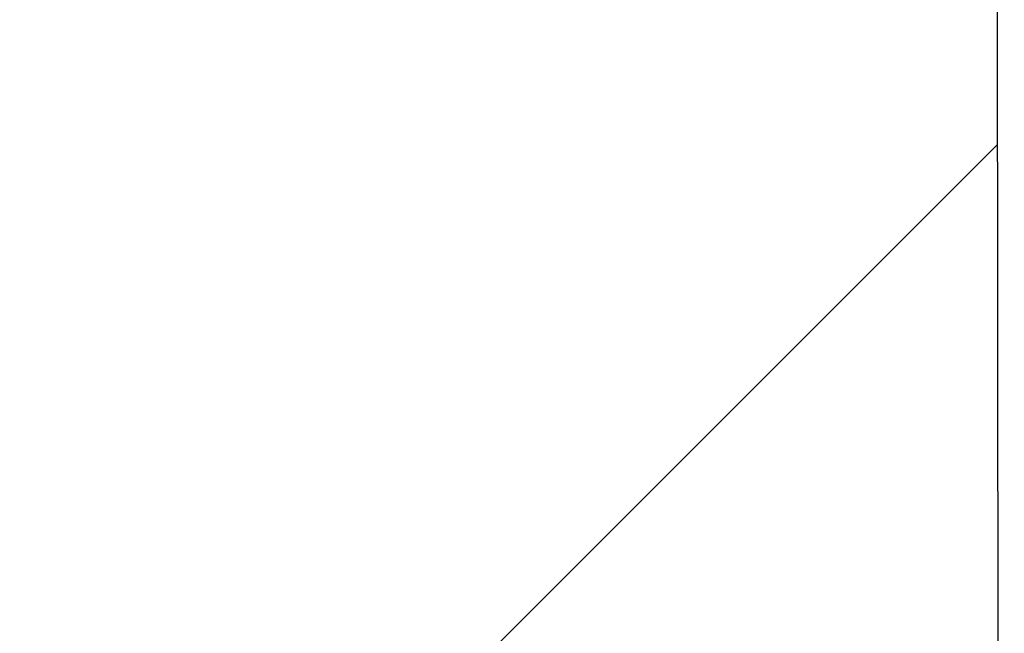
# Model space of a CAD drawing. Header units: millimetres. Extents: x -14064 to 10606674, y -83552 to 74051.
# Tile 390 of 656: x 25438 to 25496, y -26028 to -25992. Entities that reach past the tile are written whole.
import ezdxf

# ---------------------------------------------------------------- set-up
doc = ezdxf.new("R2010")
doc.units = ezdxf.units.MM

msp = doc.modelspace()

# ---------------------------------------------------------------- hatches: boundary and pattern name
at = {"lineweight": 9}
h = msp.add_hatch(dxfattribs=at)
h.set_pattern_fill('ANSI33', color=256, scale=50)
h.set_pattern_definition([(45, (-84081.94, 20679.62), (-224.5064, 224.5064), []), (45, (-83857.43, 20679.62), (-224.5064, 224.5064), [158.75, -79.375])])
h.paths.add_polyline_path([(25495.04788, -25693.42121), (25061.04788, -25687.62166), (25061.04788, -25617.3544), (24926.40041, -25617.3544, -1), (24905.69535, -25617.3544), (24771.04788, -25617.3544), (24771.04788, -25883.13168), (24871.04788, -25883.13168), (24871.04788, -25893.13168), (24771.04788, -25893.13168), (24771.04788, -26053.13168), (24871.04788, -26053.13168), (24871.04788, -26063.13166), (25049.06221, -26063.13168, -0.41421352), (25046.06221, -26060.13168), (25046.06221, -26057.13168), (25092.46221, -26057.13168), (25092.46221, -26047.13168), (25217.54925, -26047.13168), (25217.54925, -26045.13168), (25377.54925, -26045.13168), (25495.32415, -26047.13168)])
h.paths.add_polyline_path([(25495.33665, -26063.13168), (25106.06221, -26063.13168), (25106.06221, -26097.13168), (25095.04787, -26097.1342), (25095.04784, -26240.42118), (25095.04771, -26502.06449), (25495.67948, -26502.06449)])
edge = h.paths.add_edge_path()
edge.add_line((25061.04788, -24496.63269), (25057.54788, -24496.63269))
edge.add_arc((25057.54788, -24493.13269), 3.5, 180, 270, ccw=False)
edge.add_line((25054.04788, -24493.13269), (25054.04788, -24477.13269))
edge.add_arc((25047.04788, -24477.13269), 7, 0, 90)
edge.add_line((25047.04788, -24470.13269), (25003.04788, -24470.13269))
edge.add_arc((25003.04788, -24468.13269), 2, 180, 270, ccw=False)
edge.add_line((25001.04788, -24468.13269), (25001.04788, -24465.13269))
edge.add_arc((25003.04788, -24465.13269), 2, 90, 180, ccw=False)
edge.add_line((25003.04788, -24463.13269), (24911.04788, -24463.13269))
edge.add_line((24911.04788, -24463.13269), (24911.04788, -24763.13269))
edge.add_line((24911.04788, -24763.13269), (24771.04788, -24763.13269))
edge.add_line((24771.04788, -24763.13269), (24771.04788, -25617.3544))
edge.add_line((24771.04788, -25617.3544), (24905.69535, -25617.3544))
edge.add_arc((24916.04788, -25617.3544), 10.35253, 0, 180, ccw=False)
edge.add_line((24926.40041, -25617.3544), (25061.04788, -25617.3544))
edge.add_line((25061.04788, -25617.3544), (25061.04788, -25112.1659))
edge.add_line((25061.04788, -25112.1659), (25013.5476, -25112.1659))
edge.add_line((25013.5476, -25112.1659), (25013.5476, -25109.02554))
edge.add_line((25013.5476, -25109.02554), (25061.04788, -25109.02554))
edge.add_line((25061.04788, -25109.02554), (25061.04788, -24496.63269))

# ---------------------------------------------------------------- linework, layer by layer
msp.add_line((25495.67948, -26502.06449), (25495.04788, -25693.42121))

doc.saveas('drawing.dxf')
